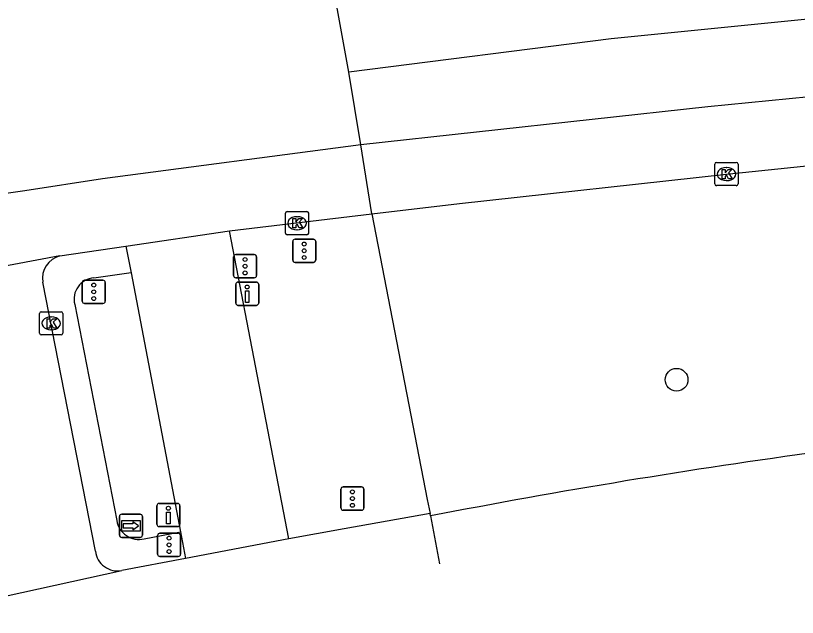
# Model space of a CAD drawing. Extents: x 161477 to 163040, y 383680 to 384868.
# Drawn here: x 161525.44 to 161559.09, y 383982.18 to 384008.08 of the extents above; entities that cross this region are included whole.
import ezdxf

# ---------------------------------------------------------------- set-up
doc = ezdxf.new("R2010")
doc.units = 0
for name, color, linetype in [('IMGEO_Boom', 7, 'Continuous'), ('IMGEO_Drukknoppaal', 7, 'Continuous'), ('IMGEO_Fietspad_open', 7, 'Continuous'), ('IMGEO_Kolk', 7, 'Continuous'), ('IMGEO_Rijbaan_lokaal_gesloten', 7, 'Continuous'), ('IMGEO_Verkeerseiland_open', 7, 'Continuous'), ('IMGEO_Verkeersregelinstallatiepaal', 7, 'Continuous'), ('IMGEO_Voetpad_open', 7, 'Continuous'), ('IMGEO_Wegwijzer', 7, 'Continuous')]:
    doc.layers.add(name, color=color, linetype=linetype)

msp = doc.modelspace()

# ---------------------------------------------------------------- linework, layer by layer
at = {"layer": 'IMGEO_Boom'}
msp.add_circle((161553.89, 383992.409), 0.489, dxfattribs=at)
at = {"layer": 'IMGEO_Drukknoppaal'}
for p, q in [((161534.909, 383995.71), (161534.909, 383996.51)), ((161534.909, 383996.51), (161534.909, 383995.71)), ((161535.009, 383996.61), (161535.799, 383996.61)), ((161535.799, 383996.61), (161535.009, 383996.61)), ((161535.899, 383996.51), (161535.899, 383995.71)), ((161535.899, 383995.71), (161535.899, 383996.51)), ((161535.799, 383995.61), (161535.009, 383995.61)), ((161535.009, 383995.61), (161535.799, 383995.61)), ((161531.618, 383987.085), (161532.408, 383987.085)), ((161532.408, 383987.085), (161531.618, 383987.085)), ((161531.518, 383986.185), (161531.518, 383986.985)), ((161531.518, 383986.985), (161531.518, 383986.185)), ((161532.508, 383986.985), (161532.508, 383986.185)), ((161532.508, 383986.185), (161532.508, 383986.985)), ((161532.408, 383986.085), (161531.618, 383986.085)), ((161531.618, 383986.085), (161532.408, 383986.085))]:
    msp.add_line(p, q, dxfattribs=at)
for points in [[(161535.479, 383996.235), (161535.479, 383995.735), (161535.329, 383995.735), (161535.329, 383996.235), (161535.479, 383996.235)], [(161532.088, 383986.71), (161532.088, 383986.21), (161531.938, 383986.21), (161531.938, 383986.71), (161532.088, 383986.71)]]:
    msp.add_lwpolyline(points, dxfattribs=at)
for centre in [(161535.404, 383996.4), (161532.013, 383986.875)]:
    msp.add_circle(centre, 0.085, dxfattribs=at)
for centre, start, end in [((161535.009, 383996.51), 90, 180), ((161535.009, 383996.51), 90, 180), ((161535.799, 383996.51), 0, 90), ((161535.799, 383996.51), 360, 90), ((161535.009, 383995.71), 180, 270), ((161535.009, 383995.71), 180, 270), ((161535.799, 383995.71), 270, 0), ((161535.799, 383995.71), 270, 0), ((161531.618, 383986.985), 90, 180), ((161531.618, 383986.985), 90, 180), ((161532.408, 383986.985), 0, 90), ((161532.408, 383986.985), 360, 90), ((161531.618, 383986.185), 180, 270), ((161531.618, 383986.185), 180, 270), ((161532.408, 383986.185), 270, 0), ((161532.408, 383986.185), 270, 0)]:
    msp.add_arc(centre, 0.1, start, end, dxfattribs=at)
at = {"layer": 'IMGEO_Fietspad_open'}
for points in [[(161537.192, 383985.555), (161534.648, 383998.817)], [(161530.186, 383998.16), (161530.406, 383997.01)], [(161530.406, 383997.01), (161532.533, 383985.861)], [(161532.533, 383985.861), (161532.751, 383984.717)]]:
    msp.add_lwpolyline(points, dxfattribs=at)
at = {"layer": 'IMGEO_Kolk'}
for p, q in [((161555.533, 384000.836), (161555.533, 384001.688)), ((161555.608, 384001.762), (161556.46, 384001.762)), ((161556.021, 384001.542), (161556.046, 384001.542)), ((161556.534, 384001.688), (161556.534, 384000.836)), ((161556.044, 384000.982), (161556.019, 384000.982)), ((161556.46, 384000.762), (161555.608, 384000.762)), ((161537.05, 383998.721), (161537.05, 383999.573)), ((161537.125, 383999.647), (161537.977, 383999.647)), ((161538.051, 383999.573), (161538.051, 383998.721)), ((161537.538, 383999.427), (161537.563, 383999.427)), ((161537.561, 383998.867), (161537.536, 383998.867)), ((161537.977, 383998.647), (161537.125, 383998.647)), ((161526.468, 383994.408), (161526.468, 383995.26)), ((161526.543, 383995.334), (161527.395, 383995.334)), ((161526.956, 383995.114), (161526.981, 383995.114)), ((161527.469, 383995.26), (161527.469, 383994.408)), ((161526.979, 383994.554), (161526.954, 383994.554)), ((161527.395, 383994.334), (161526.543, 383994.334))]:
    msp.add_line(p, q, dxfattribs=at)
for points in [[(161555.533, 384000.836), (161555.533, 384001.688)], [(161555.608, 384001.762), (161556.46, 384001.762)], [(161555.854, 384001.462), (161555.977, 384001.462), (161555.977, 384001.311), (161556.107, 384001.462), (161556.271, 384001.462), (161556.125, 384001.311), (161556.278, 384001.062), (161556.126, 384001.062), (161556.041, 384001.226), (161555.977, 384001.159), (161555.977, 384001.062), (161555.854, 384001.062), (161555.854, 384001.462)], [(161556.534, 384001.688), (161556.534, 384000.836)], [(161556.46, 384000.762), (161555.608, 384000.762)], [(161537.05, 383998.721), (161537.05, 383999.573)], [(161537.125, 383999.647), (161537.977, 383999.647)], [(161538.051, 383999.573), (161538.051, 383998.721)], [(161537.371, 383999.347), (161537.494, 383999.347), (161537.494, 383999.196), (161537.624, 383999.347), (161537.788, 383999.347), (161537.642, 383999.196), (161537.795, 383998.947), (161537.643, 383998.947), (161537.558, 383999.111), (161537.494, 383999.044), (161537.494, 383998.947), (161537.371, 383998.947), (161537.371, 383999.347)], [(161537.977, 383998.647), (161537.125, 383998.647)], [(161526.468, 383994.408), (161526.468, 383995.26)], [(161526.543, 383995.334), (161527.395, 383995.334)], [(161527.469, 383995.26), (161527.469, 383994.408)], [(161526.789, 383995.034), (161526.912, 383995.034), (161526.912, 383994.883), (161527.042, 383995.034), (161527.206, 383995.034), (161527.06, 383994.883), (161527.213, 383994.634), (161527.061, 383994.634), (161526.976, 383994.798), (161526.912, 383994.731), (161526.912, 383994.634), (161526.789, 383994.634), (161526.789, 383995.034)], [(161527.395, 383994.334), (161526.543, 383994.334)]]:
    msp.add_lwpolyline(points, dxfattribs=at)
for centre, start, end in [((161555.61, 384001.686), 91.552, 178.448), ((161555.61, 384001.686), 91.552, 178.448), ((161556.458, 384001.686), 1.552, 88.448), ((161556.458, 384001.686), 1.552, 88.448), ((161555.61, 384000.838), 181.552, 268.448), ((161555.61, 384000.838), 181.552, 268.448), ((161556.458, 384000.838), 271.552, 358.448), ((161556.458, 384000.838), 271.552, 358.448), ((161537.127, 383999.571), 91.552, 178.448), ((161537.127, 383999.571), 91.552, 178.448), ((161537.975, 383999.571), 1.552, 88.448), ((161537.975, 383999.571), 1.552, 88.448), ((161537.127, 383998.723), 181.552, 268.448), ((161537.127, 383998.723), 181.552, 268.448), ((161537.975, 383998.723), 271.552, 358.448), ((161537.975, 383998.723), 271.552, 358.448), ((161526.545, 383995.258), 91.552, 178.448), ((161526.545, 383995.258), 91.552, 178.448), ((161527.393, 383995.258), 1.552, 88.448), ((161527.393, 383995.258), 1.552, 88.448), ((161526.545, 383994.41), 181.552, 268.448), ((161526.545, 383994.41), 181.552, 268.448), ((161527.393, 383994.41), 271.552, 358.448), ((161527.393, 383994.41), 271.552, 358.448)]:
    msp.add_arc(centre, 0.0765, start, end, dxfattribs=at)
for centre, major_axis, ratio, start_param, end_param in [((161556.02, 384001.262), (-0.387, 0.002), 0.722429, 4.712389, 7.853982), ((161556.045, 384001.262), (-0.39, 0.002), 0.717154, 1.570796, 4.712389), ((161537.537, 383999.147), (-0.387, 0.002), 0.722429, 4.712389, 7.853982), ((161537.562, 383999.147), (-0.39, 0.002), 0.717154, 1.570796, 4.712389), ((161526.955, 383994.834), (-0.387, 0.002), 0.722429, 4.712389, 7.853982), ((161526.98, 383994.834), (-0.39, 0.002), 0.717154, 1.570796, 4.712389)]:
    msp.add_ellipse(centre, major_axis=major_axis, ratio=ratio, start_param=start_param, end_param=end_param, dxfattribs=at)
at = {"layer": 'IMGEO_Rijbaan_lokaal_gesloten'}
for points in [[(161674.959, 384012.236), (161655.901, 384011.677), (161637.755, 384011.527), (161613.51, 384010.978), (161596.764, 384010.478), (161581.017, 384009.777), (161560.971, 384008.077), (161551.073, 384007.077), (161539.778, 384005.647)], [(161539.778, 384005.647), (161539.126, 384009.289)], [(161675.32, 384009.03), (161672.552, 384008.94), (161649.838, 384008.505), (161627.231, 384007.962), (161610.875, 384007.69), (161591.747, 384006.929), (161571.858, 384005.787), (161555.23, 384004.156), (161540.294, 384002.523)], [(161540.768, 383999.549), (161544.543, 384000), (161556.038, 384001.263), (161566.247, 384002.318), (161576.478, 384003.134), (161586.783, 384003.739), (161597.065, 384004.197), (161607.316, 384004.541), (161617.592, 384004.744), (161628.137, 384004.939), (161675.637, 384006.22)], [(161540.294, 384002.523), (161539.778, 384005.647)], [(161540.294, 384002.523), (161529.171, 384001.055), (161525.836, 384000.536), (161521.003, 383999.847), (161504.921, 383996.902), (161495.458, 383994.932), (161487.915, 383993.382), (161486.217, 383992.966)], [(161540.768, 383999.549), (161540.294, 384002.523)], [(161534.648, 383998.817), (161540.768, 383999.549)], [(161530.186, 383998.16), (161534.648, 383998.817)], [(161527.343, 383997.736), (161530.186, 383998.16)], [(161527.343, 383997.736), (161511.491, 383994.752), (161509.809, 383994.271)], [(161528.875, 383985.027), (161526.606, 383996.611)], [(161543.275, 383986.654), (161540.627, 383986.176), (161539.58, 383985.986), (161537.192, 383985.555)], [(161543.296, 383986.545), (161543.275, 383986.654)], [(161543.296, 383986.545), (161543.69, 383984.477)], [(161537.192, 383985.555), (161532.751, 383984.717)], [(161532.751, 383984.717), (161530.01, 383984.198)], [(161520.793, 383982.178), (161530.01, 383984.198)]]:
    msp.add_lwpolyline(points, dxfattribs=at)
for centre, radius, start, end in [((161527.579, 383996.777), 0.987, 103.833, 189.7085), ((161600.943, 383688.857), 303.218, 97.7354, 100.95957), ((161529.819, 383985.127), 0.949, 186.0682, 281.6432)]:
    msp.add_arc(centre, radius, start, end, dxfattribs=at)
at = {"layer": 'IMGEO_Verkeerseiland_open'}
for points in [[(161530.406, 383997.01), (161528.807, 383996.787)], [(161527.982, 383995.647), (161529.792, 383986.351)], [(161530.965, 383985.556), (161532.533, 383985.861)]]:
    msp.add_lwpolyline(points, dxfattribs=at)
for centre, radius, start, end in [((161528.866, 383995.876), 0.913, 93.6857, 194.529), ((161530.744, 383986.493), 0.962, 188.4668, 283.2783)]:
    msp.add_arc(centre, radius, start, end, dxfattribs=at)
at = {"layer": 'IMGEO_Verkeersregelinstallatiepaal'}
for p, q in [((161537.463, 383998.459), (161538.253, 383998.459)), ((161538.253, 383998.459), (161537.463, 383998.459)), ((161537.363, 383997.559), (161537.363, 383998.359)), ((161537.363, 383998.359), (161537.363, 383997.559)), ((161538.353, 383998.359), (161538.353, 383997.559)), ((161538.353, 383997.559), (161538.353, 383998.359)), ((161534.919, 383997.794), (161535.709, 383997.794)), ((161535.709, 383997.794), (161534.919, 383997.794)), ((161534.819, 383996.894), (161534.819, 383997.694)), ((161534.819, 383997.694), (161534.819, 383996.894)), ((161535.809, 383997.694), (161535.809, 383996.894)), ((161535.809, 383996.894), (161535.809, 383997.694)), ((161538.253, 383997.459), (161537.463, 383997.459)), ((161537.463, 383997.459), (161538.253, 383997.459)), ((161535.709, 383996.794), (161534.919, 383996.794)), ((161534.919, 383996.794), (161535.709, 383996.794)), ((161528.307, 383995.792), (161528.307, 383996.592)), ((161528.307, 383996.592), (161528.307, 383995.792)), ((161528.407, 383996.692), (161529.197, 383996.692)), ((161529.197, 383996.692), (161528.407, 383996.692)), ((161529.297, 383996.592), (161529.297, 383995.792)), ((161529.297, 383995.792), (161529.297, 383996.592)), ((161529.197, 383995.692), (161528.407, 383995.692)), ((161528.407, 383995.692), (161529.197, 383995.692)), ((161539.44, 383986.891), (161539.44, 383987.691)), ((161539.44, 383987.691), (161539.44, 383986.891)), ((161539.54, 383987.791), (161540.33, 383987.791)), ((161540.33, 383987.791), (161539.54, 383987.791)), ((161540.43, 383987.691), (161540.43, 383986.891)), ((161540.43, 383986.891), (161540.43, 383987.691)), ((161540.33, 383986.791), (161539.54, 383986.791)), ((161539.54, 383986.791), (161540.33, 383986.791)), ((161531.548, 383984.899), (161531.548, 383985.699)), ((161531.548, 383985.699), (161531.548, 383984.899)), ((161531.648, 383985.799), (161532.438, 383985.799)), ((161532.438, 383985.799), (161531.648, 383985.799)), ((161532.538, 383985.699), (161532.538, 383984.899)), ((161532.538, 383984.899), (161532.538, 383985.699)), ((161532.438, 383984.799), (161531.648, 383984.799)), ((161531.648, 383984.799), (161532.438, 383984.799))]:
    msp.add_line(p, q, dxfattribs=at)
for centre in [(161537.858, 383998.249), (161537.858, 383997.959), (161535.314, 383997.584), (161537.858, 383997.669), (161535.314, 383997.294), (161535.314, 383997.004), (161528.802, 383996.482), (161528.802, 383996.192), (161528.802, 383995.902), (161539.935, 383987.581), (161539.935, 383987.291), (161539.935, 383987.001), (161532.043, 383985.589), (161532.043, 383985.299), (161532.043, 383985.009)]:
    msp.add_circle(centre, 0.085, dxfattribs=at)
for centre, start, end in [((161537.463, 383998.359), 90, 180), ((161537.463, 383998.359), 90, 180), ((161538.253, 383998.359), 0, 90), ((161538.253, 383998.359), 360, 90), ((161534.919, 383997.694), 90, 180), ((161534.919, 383997.694), 90, 180), ((161535.709, 383997.694), 0, 90), ((161535.709, 383997.694), 360, 90), ((161537.463, 383997.559), 180, 270), ((161537.463, 383997.559), 180, 270), ((161538.253, 383997.559), 270, 0), ((161538.253, 383997.559), 270, 0), ((161534.919, 383996.894), 180, 270), ((161534.919, 383996.894), 180, 270), ((161535.709, 383996.894), 270, 0), ((161535.709, 383996.894), 270, 0), ((161528.407, 383996.592), 90, 180), ((161528.407, 383996.592), 90, 180), ((161529.197, 383996.592), 0, 90), ((161529.197, 383996.592), 360, 90), ((161528.407, 383995.792), 180, 270), ((161528.407, 383995.792), 180, 270), ((161529.197, 383995.792), 270, 0), ((161529.197, 383995.792), 270, 0), ((161539.54, 383987.691), 90, 180), ((161539.54, 383987.691), 90, 180), ((161540.33, 383987.691), 0, 90), ((161540.33, 383987.691), 360, 90), ((161539.54, 383986.891), 180, 270), ((161539.54, 383986.891), 180, 270), ((161540.33, 383986.891), 270, 0), ((161540.33, 383986.891), 270, 0), ((161531.648, 383985.699), 90, 180), ((161531.648, 383985.699), 90, 180), ((161532.438, 383985.699), 0, 90), ((161532.438, 383985.699), 360, 90), ((161531.648, 383984.899), 180, 270), ((161531.648, 383984.899), 180, 270), ((161532.438, 383984.899), 270, 0), ((161532.438, 383984.899), 270, 0)]:
    msp.add_arc(centre, 0.1, start, end, dxfattribs=at)
at = {"layer": 'IMGEO_Voetpad_open'}
msp.add_lwpolyline([(161540.768, 383999.549), (161543.159, 383987.248), (161543.275, 383986.654)], dxfattribs=at)
at = {"layer": 'IMGEO_Wegwijzer'}
for p, q in [((161529.903, 383985.72), (161529.903, 383986.52)), ((161529.903, 383986.52), (161529.903, 383985.72)), ((161530.003, 383986.62), (161530.793, 383986.62)), ((161530.793, 383986.62), (161530.003, 383986.62)), ((161530.893, 383986.52), (161530.893, 383985.72)), ((161530.893, 383985.72), (161530.893, 383986.52)), ((161530.793, 383985.62), (161530.003, 383985.62)), ((161530.003, 383985.62), (161530.793, 383985.62))]:
    msp.add_line(p, q, dxfattribs=at)
for points in [[(161530.004, 383986.352), (161530.792, 383986.352), (161530.792, 383985.888), (161530.004, 383985.888), (161530.004, 383986.352)], [(161530.069, 383986.204), (161530.069, 383986.12), (161530.069, 383986.036), (161530.48, 383986.036), (161530.48, 383985.953), (161530.727, 383986.12), (161530.48, 383986.287), (161530.48, 383986.204), (161530.069, 383986.204)]]:
    msp.add_lwpolyline(points, dxfattribs=at)
for centre, start, end in [((161530.003, 383986.52), 90, 180), ((161530.003, 383986.52), 90, 180), ((161530.793, 383986.52), 0, 90), ((161530.793, 383986.52), 360, 90), ((161530.003, 383985.72), 180, 270), ((161530.003, 383985.72), 180, 270), ((161530.793, 383985.72), 270, 0), ((161530.793, 383985.72), 270, 0)]:
    msp.add_arc(centre, 0.1, start, end, dxfattribs=at)

doc.saveas('drawing.dxf')
